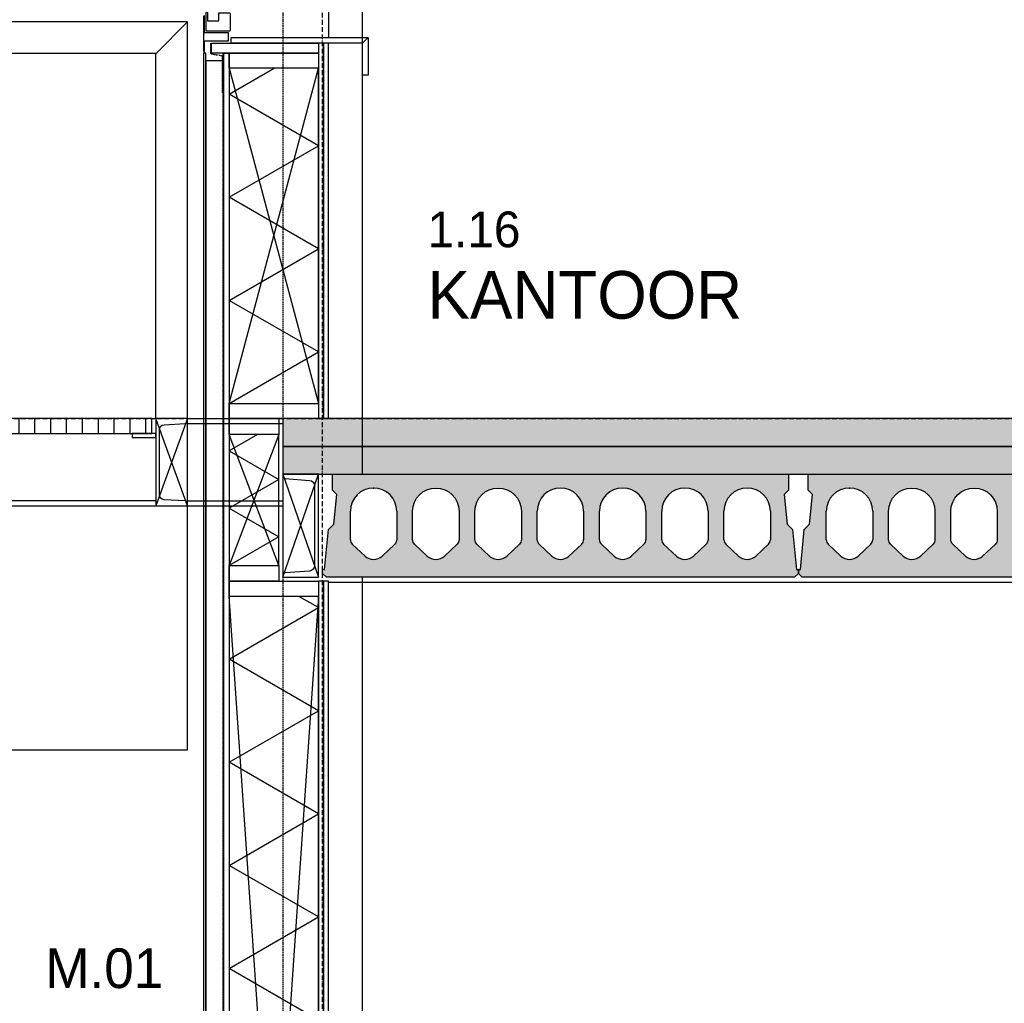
# Model space of a CAD drawing. Header units: millimetres. Extents: x -297000 to 504135, y -166520 to 252050.
# Tile 340 of 416: x 71012 to 73494, y -13273 to -10795. Entities that reach past the tile are written whole.
import ezdxf

# ---------------------------------------------------------------- set-up
doc = ezdxf.new("R2010")
doc.units = ezdxf.units.MM
doc.header["$MEASUREMENT"] = 0
for name, pattern in [('ACAD_ISO10W100', [18, 12, -3, 0, -3]), ('CENTER', [50.800000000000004, 31.75, -6.349999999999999, 6.349999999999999, -6.349999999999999]), ('DASHED2', [0.375, 0.25, -0.125]), ('HIDDEN2', [4.762499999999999, 3.175, -1.5875])]:
    doc.linetypes.add(name, pattern=pattern)
doc.layers.get('Defpoints').update_dxf_attribs({"color": 6})
for name, color, linetype in [('010_T0050_T', 4, 'Continuous'), ('010_T0100_T', 4, 'Continuous'), ('040_AXPRI_B', 9, 'CENTER'), ('053_SHADE_S', 253, 'Continuous'), ('068_HATCH_H', 8, 'Continuous'), ('210_WALEX_E', 2, 'Continuous'), ('210_WALEX_G', 2, 'Continuous'), ('299_CONCR_G', 3, 'Continuous'), ('299_CONCR_H', 251, 'Continuous'), ('299_STEEL_G', 3, 'Continuous'), ('299_STEEL_H', 8, 'Continuous'), ('310_WINDO_E', 1, 'Continuous'), ('340_BALUS_E', 8, 'Continuous'), ('340_BALUS_G', 2, 'Continuous'), ('410_WAFEX_G', 1, 'Continuous'), ('420_WAFIN_G', 1, 'Continuous'), ('450_CEIFI_G', 2, 'Continuous')]:
    doc.layers.add(name, color=color, linetype=linetype)
doc.styles.add('VMX 2 MEDIUM 100', font='unvr55w.TTF', dxfattribs={"height": 200})
doc.styles.add('VMX 2 MEDIUM 50', font='unvr55w.TTF', dxfattribs={"height": 100})

# ---------------------------------------------------------------- blocks, each defined once
blk = doc.blocks.new('GRID02')
at = {"layer": '040_AXPRI_B', "linetype": 'ACAD_ISO10W100'}
blk.add_line((-2.231390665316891e-06, -2483.903999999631), (-2.183020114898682e-06, 11470.78071810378), dxfattribs=at)
blk.add_lwpolyline([(-4000, 3800), (27199.99999785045, 3800)], dxfattribs=at)
blk = doc.blocks.new('UNP260')
at = {"layer": '299_STEEL_G'}
blk.add_lwpolyline([(44.99999676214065, -129.9999906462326), (44.99999676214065, 130.0000093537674), (-45.00000323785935, 130.0000093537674), (-45.00000323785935, 126.0623736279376, 0.3910205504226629), (-38.55821979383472, 119.0846666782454), (22.11642987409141, 114.230694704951, -0.3910205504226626), (34.99999676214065, 100.2752808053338), (34.99999676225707, -100.275262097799, -0.3910205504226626), (22.11642987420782, -114.2306759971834), (-38.55821979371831, -119.0846479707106, 0.3910205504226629), (-45.00000323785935, -126.0623549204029), (-45.00000323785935, -129.9999906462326)], format="xyb", close=True, dxfattribs=at)
at = {"layer": 'Defpoints'}
for points in [[(-45.00000323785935, 130.0000093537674), (44.99999676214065, -129.9999906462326)], [(-44.99999028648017, -129.9999906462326), (44.99999676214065, 130.0000093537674)]]:
    blk.add_lwpolyline(points, dxfattribs=at)
blk.add_lwpolyline([(44.99999676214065, 130.0000093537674), (-44.99999028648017, 130.0000093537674), (-44.99999028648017, -129.9999906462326), (44.99999676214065, -129.9999906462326)], close=True, dxfattribs=at)
blk = doc.blocks.new('KANAALPLAAT260')
at = {"layer": '299_CONCR_H'}
h = blk.add_hatch(color=256, dxfattribs=at)
h.paths.add_polyline_path([(5.049627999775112, 120.4962809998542), (18.44946200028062, 133.8961149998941), (25.96350099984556, 209.0364990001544), (15, 220), (15, 260), (1165, 260), (1165, 220), (1154.036499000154, 209.0364990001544), (1161.550537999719, 133.8961149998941), (1174.950372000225, 120.4962809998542), (1185, 20), (1190, 20), (1190, 10), (1180, 0), (0, 0), (-10, 10), (-10, 20), (-5, 20)])
edge = h.paths.add_edge_path(flags=16)
edge.add_arc((119, 76.68257113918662), 31.68257478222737, 226.8415831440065, 313.1584168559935)
edge.add_line((140.6714472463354, 53.57123368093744), (172.760268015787, 83.66084609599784))
edge.add_arc((162.5, 94.60282490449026), 15, 313.1584168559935, 360)
edge.add_line((177.5, 94.60282490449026), (177.5, 166.5))
edge.add_arc((119, 166.5), 58.5, 0, 180)
edge.add_line((60.5, 166.5), (60.5, 94.60282490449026))
edge.add_arc((75.5, 94.60282490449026), 14.99999999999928, 180, 226.8415831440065)
edge.add_line((65.239731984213, 83.66084609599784), (97.32855275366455, 53.57123368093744))
edge = h.paths.add_edge_path(flags=16)
edge.add_line((254.3285527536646, 53.57123368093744), (222.239731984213, 83.66084609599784))
edge.add_arc((232.5, 94.60282490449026), 14.99999999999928, 180, 226.8415831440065, ccw=False)
edge.add_line((217.5, 94.60282490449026), (217.5, 166.5))
edge.add_arc((276, 166.5), 58.5, 0, 180, ccw=False)
edge.add_line((334.5, 166.5), (334.5, 94.60282490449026))
edge.add_arc((319.5, 94.60282490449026), 15, -46.841583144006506, 0, ccw=False)
edge.add_line((329.760268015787, 83.66084609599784), (297.6714472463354, 53.57123368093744))
edge.add_arc((276, 76.68257113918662), 31.68257478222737, 226.8415831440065, 313.1584168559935, ccw=False)
edge = h.paths.add_edge_path(flags=16)
edge.add_arc((389.5, 94.60282490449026), 14.99999999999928, 180, 226.8415831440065)
edge.add_line((379.239731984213, 83.66084609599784), (411.3285527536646, 53.57123368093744))
edge.add_arc((433, 76.68257113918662), 31.68257478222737, 226.8415831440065, 313.1584168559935)
edge.add_line((454.6714472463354, 53.57123368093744), (486.760268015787, 83.66084609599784))
edge.add_arc((476.5, 94.60282490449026), 15, 313.1584168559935, 360)
edge.add_line((491.5, 94.60282490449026), (491.5, 166.5))
edge.add_arc((433, 166.5), 58.5, 0, 180)
edge.add_line((374.5, 166.5), (374.5, 94.60282490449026))
edge = h.paths.add_edge_path(flags=16)
edge.add_arc((590, 76.68257113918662), 31.68257478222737, 226.8415831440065, 313.1584168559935)
edge.add_line((611.6714472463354, 53.57123368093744), (643.760268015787, 83.66084609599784))
edge.add_arc((633.5, 94.60282490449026), 15, 313.1584168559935, 360)
edge.add_line((648.5, 94.60282490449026), (648.5, 166.5))
edge.add_arc((590, 166.5), 58.5, 0, 180)
edge.add_line((531.5, 166.5), (531.5, 94.60282490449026))
edge.add_arc((546.5, 94.60282490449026), 14.99999999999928, 180, 226.8415831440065)
edge.add_line((536.239731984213, 83.66084609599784), (568.3285527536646, 53.57123368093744))
edge = h.paths.add_edge_path(flags=16)
edge.add_line((725.3285527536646, 53.57123368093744), (693.239731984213, 83.66084609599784))
edge.add_arc((703.5, 94.60282490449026), 14.99999999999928, 180, 226.8415831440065, ccw=False)
edge.add_line((688.5, 94.60282490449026), (688.5, 166.5))
edge.add_arc((747, 166.5), 58.5, 0, 180, ccw=False)
edge.add_line((805.5, 166.5), (805.5, 94.60282490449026))
edge.add_arc((790.5, 94.60282490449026), 15, -46.841583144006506, 0, ccw=False)
edge.add_line((800.760268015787, 83.66084609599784), (768.6714472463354, 53.57123368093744))
edge.add_arc((747, 76.68257113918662), 31.68257478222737, 226.8415831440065, 313.1584168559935, ccw=False)
edge = h.paths.add_edge_path(flags=16)
edge.add_arc((860.5, 94.60282490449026), 14.99999999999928, 180, 226.8415831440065)
edge.add_line((850.239731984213, 83.66084609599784), (882.3285527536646, 53.57123368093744))
edge.add_arc((904, 76.68257113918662), 31.68257478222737, 226.8415831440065, 313.1584168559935)
edge.add_line((925.6714472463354, 53.57123368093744), (957.760268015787, 83.66084609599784))
edge.add_arc((947.5, 94.60282490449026), 15, 313.1584168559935, 360)
edge.add_line((962.5, 94.60282490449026), (962.5, 166.5))
edge.add_arc((904, 166.5), 58.5, 0, 180)
edge.add_line((845.5, 166.5), (845.5, 94.60282490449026))
edge = h.paths.add_edge_path(flags=16)
edge.add_line((1002.5, 94.60282490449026), (1002.5, 166.5))
edge.add_arc((1061, 166.5), 58.5, 0, 180, ccw=False)
edge.add_line((1119.5, 166.5), (1119.5, 94.60282490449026))
edge.add_arc((1104.5, 94.60282490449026), 15, -46.841583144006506, 0, ccw=False)
edge.add_line((1114.760268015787, 83.66084609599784), (1082.671447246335, 53.57123368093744))
edge.add_arc((1061, 76.68257113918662), 31.68257478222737, 226.8415831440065, 313.1584168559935, ccw=False)
edge.add_line((1039.328552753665, 53.57123368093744), (1007.239731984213, 83.66084609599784))
edge.add_arc((1017.5, 94.60282490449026), 14.99999999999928, 180, 226.8415831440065, ccw=False)
at = {"layer": '299_CONCR_G'}
for p, q in [((60.5, 94.60282490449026), (60.5, 166.5)), ((177.5, 166.5), (177.5, 94.60282490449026)), ((531.5, 94.60282490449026), (531.5, 166.5)), ((648.5, 166.5), (648.5, 94.60282490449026)), ((688.5, 94.60282490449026), (688.5, 166.5)), ((805.5, 166.5), (805.5, 94.60282490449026)), ((845.5, 94.60282490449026), (845.5, 166.5)), ((962.5, 166.5), (962.5, 94.60282490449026)), ((1002.5, 94.60282490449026), (1002.5, 166.5)), ((1119.5, 166.5), (1119.5, 94.60282490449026)), ((97.32855275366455, 53.57123368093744), (65.239731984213, 83.66084609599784)), ((254.3285527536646, 53.57123368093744), (222.239731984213, 83.66084609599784)), ((329.760268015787, 83.66084609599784), (297.6714472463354, 53.57123368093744)), ((411.3285527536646, 53.57123368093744), (379.239731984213, 83.66084609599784)), ((486.760268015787, 83.66084609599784), (454.6714472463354, 53.57123368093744)), ((568.3285527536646, 53.57123368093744), (536.239731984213, 83.66084609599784)), ((643.760268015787, 83.66084609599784), (611.6714472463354, 53.57123368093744)), ((725.3285527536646, 53.57123368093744), (693.239731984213, 83.66084609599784)), ((800.760268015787, 83.66084609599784), (768.6714472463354, 53.57123368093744)), ((882.3285527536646, 53.57123368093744), (850.239731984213, 83.66084609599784)), ((957.760268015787, 83.66084609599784), (925.6714472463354, 53.57123368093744)), ((1039.328552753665, 53.57123368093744), (1007.239731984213, 83.66084609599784)), ((1114.760268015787, 83.66084609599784), (1082.671447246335, 53.57123368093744))]:
    blk.add_line(p, q, dxfattribs=at)
blk.add_lwpolyline([(1161.550537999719, 133.8961149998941), (1174.950372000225, 120.4962809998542), (1185, 20), (1190, 20), (1190, 10), (1180, 0), (0, 0), (-10, 10), (-10, 20), (-5, 20), (5.049627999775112, 120.4962809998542), (18.44946200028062, 133.8961149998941), (25.96350099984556, 209.0364990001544), (15, 220), (15, 260), (1165, 260), (1165, 220), (1154.036499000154, 209.0364990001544)], close=True, dxfattribs=at)
for points in [[(222.2397319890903, 83.6608460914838, -0.2072792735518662), (217.5, 94.60282490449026), (217.5, 166.5, -0.9999999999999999), (334.5, 166.5), (334.5, 94.60282490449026, -0.2072792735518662), (329.7602680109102, 83.66084609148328)], [(379.2397319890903, 83.6608460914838, -0.2072792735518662), (374.5, 94.60282490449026), (374.5, 166.5, -0.9999999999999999), (491.5, 166.5), (491.5, 94.60282490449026, -0.2072792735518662), (486.7602680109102, 83.66084609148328)]]:
    blk.add_lwpolyline(points, format="xyb", dxfattribs=at)
blk.add_lwpolyline([(172.760268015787, 83.66084609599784), (140.6714472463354, 53.57123368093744)], dxfattribs=at)
for centre, radius, start, end in [((119, 166.5), 58.5, 0, 180), ((590, 166.5), 58.5, 0, 180), ((747, 166.5), 58.5, 0, 180), ((904, 166.5), 58.5, 0, 180), ((1061, 166.5), 58.5, 0, 180), ((75.5, 94.60282490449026), 14.99999999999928, 180, 226.8415831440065), ((162.5, 94.60282490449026), 15, 313.1584168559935, 0), ((546.5, 94.60282490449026), 14.99999999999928, 180, 226.8415831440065), ((633.5, 94.60282490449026), 15, 313.1584168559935, 0), ((703.5, 94.60282490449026), 14.99999999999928, 180, 226.8415831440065), ((790.5, 94.60282490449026), 15, 313.1584168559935, 0), ((860.5, 94.60282490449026), 14.99999999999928, 180, 226.8415831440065), ((947.5, 94.60282490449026), 15, 313.1584168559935, 0), ((1017.5, 94.60282490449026), 14.99999999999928, 180, 226.8415831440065), ((1104.5, 94.60282490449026), 15, 313.1584168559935, 0), ((119, 76.68257113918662), 31.68257478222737, 226.8415831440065, 313.1584168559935), ((276, 76.68257113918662), 31.68257478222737, 226.8415831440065, 313.1584168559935), ((433, 76.68257113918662), 31.68257478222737, 226.8415831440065, 313.1584168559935), ((590, 76.68257113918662), 31.68257478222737, 226.8415831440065, 313.1584168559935), ((747, 76.68257113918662), 31.68257478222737, 226.8415831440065, 313.1584168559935), ((904, 76.68257113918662), 31.68257478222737, 226.8415831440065, 313.1584168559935), ((1061, 76.68257113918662), 31.68257478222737, 226.8415831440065, 313.1584168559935)]:
    blk.add_arc(centre, radius, start, end, dxfattribs=at)
at = {"layer": '299_CONCR_G', "linetype": 'ByBlock'}
blk.add_point((119.0456621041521, 224.9999821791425), dxfattribs=at)
blk = doc.blocks.new('UNP220')
at = {"layer": '299_STEEL_G'}
blk.add_lwpolyline([(-31, 82.14683538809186), (-31, 82.14683538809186, -0.3984524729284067), (-19.17604454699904, 94.62854055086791), (33.85154316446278, 97.50066507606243, 0.3984524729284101), (40, 103.9911517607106), (40, 110.0001666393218), (-40, 110.0001666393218), (-40, 110.0001666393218), (-40, -109.9998333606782), (40, -109.9998333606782), (40, -103.990818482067, 0.3984524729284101), (33.85154316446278, -97.50033179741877), (-19.17604454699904, -94.62820727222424, -0.3984524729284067), (-31, -82.14650210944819)], format="xyb", close=True, dxfattribs=at)
at = {"layer": 'Defpoints'}
for points in [[(40, 110.0036625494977), (-40, -109.9998333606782)], [(40, -110.0001666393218), (-40, 110.0001666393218)]]:
    blk.add_lwpolyline(points, dxfattribs=at)
blk.add_lwpolyline([(-40, -109.9998333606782), (40, -109.9998333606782), (40, 110.0001666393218), (-40, 110.0001666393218)], close=True, dxfattribs=at)
blk = doc.blocks.new('1006_X-03.03')
at = {"layer": '053_SHADE_S'}
h = blk.add_hatch(color=256, dxfattribs=at)
h.paths.add_polyline_path([(-100.0000022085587, 3730), (8105.011197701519, 3729.999962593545), (8105.011004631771, 3800), (-100.0000022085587, 3800)])
h.paths.add_polyline_path([(-100.0000022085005, 3660), (8104.999997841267, 3659.999962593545), (8105.011197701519, 3729.999962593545), (-100.0000022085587, 3730)])
h.paths.add_polyline_path([(15080.00011521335, 3659.999999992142), (23299.98879800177, 3659.999962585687), (23299.99999786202, 3729.999962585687), (15080.00011521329, 3729.999999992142)])
h.paths.add_polyline_path([(15080.00011521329, 3729.999999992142), (23299.99999786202, 3729.999962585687), (23299.99980479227, 3799.999999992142), (15080.00011521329, 3799.999999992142)])
at = {"layer": '068_HATCH_H'}
h = blk.add_hatch(dxfattribs=at)
h.set_pattern_fill('AR-CONC', color=256, scale=10, style=0)
h.set_pattern_definition([(49.99999999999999, (-71775.00000211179, 15600.00000125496), (71.72601826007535, -6.275213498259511), [7.5, -82.5]), (355, (-71775.00000211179, 15600.00000125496), (-13.8751333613, 75.21921337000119), [6, -66]), (100.4514, (-71769.02283411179, 15599.47706725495), (57.85093817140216, 68.94395420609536), [6.374019, -70.11421119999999]), (46.18420000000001, (-71775.00000211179, 15620.00000125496), (106.7241048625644, -16.55190143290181), [11.25, -123.75]), (96.6356, (-71766.1063276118, 15618.62067055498), (93.46627055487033, 97.41178709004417), [9.561028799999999, -105.1713]), (351.1842, (-71775.00000211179, 15620.00000125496), (93.46619451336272, 97.41186009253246), [9, -99]), (21, (-71765.00000211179, 15615.00000125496), (59.69070521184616, -40.26188906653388), [7.5, -82.5]), (326.0000000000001, (-71765.00000211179, 15615.00000125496), (24.33153319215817, 72.5150045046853), [6, -66]), (71.4514, (-71760.02577881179, 15611.64484065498), (84.02226285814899, 32.25304967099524), [6.374019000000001, -70.1142112]), (37.50000000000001, (-71775.00000211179, 15600.00000125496), (1.215985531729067, 33.28938538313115), [0, -65.19999999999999, 0, -67, 0, -66.25]), (7.499999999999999, (-71775.00000211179, 15600.00000125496), (26.30695374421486, 39.44117118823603), [0, -38.2, 0, -63.7, 0, -25.25]), (327.5, (-71797.30000211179, 15600.00000125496), (53.38224361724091, -2.25548717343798), [0, -25, 0, -78, 0, -103.5]), (317.5, (-71807.30000211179, 15600.00000125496), (58.31861693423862, 10.01049823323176), [0, -32.5, 0, -51.8, 0, -73.5])])
h.paths.add_polyline_path([(-100.0000022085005, 3660), (8104.999997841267, 3659.999962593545), (8105.011197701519, 3729.999962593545), (-100.0000022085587, 3730)])
h.paths.add_polyline_path([(15080.00011521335, 3659.999999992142), (23299.98879800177, 3659.999962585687), (23299.99999786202, 3729.999962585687), (15080.00011521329, 3729.999999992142)])
at = {"layer": '340_BALUS_G'}
h = blk.add_hatch(dxfattribs=at)
h.set_pattern_fill('_USER', color=256, scale=40, angle=90, style=0, pattern_type=0)
h.set_pattern_definition([(90, (-1310.000002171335, 3762.000329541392), (-40, 2.449293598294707e-15), [])])
h.paths.add_polyline_path([(-430.000002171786, 3761.999662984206), (-430.000002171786, 3799.999662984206), (-1310.000002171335, 3800.000329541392), (-1310.000002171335, 3762.000329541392)])
at = {"layer": '068_HATCH_H'}
for points in [[(14.99998837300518, 6148.280115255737), (14.99998837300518, 4760.004943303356)], [(-234.9999886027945, 3838), (-10.00001242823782, 3967.903796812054), (-234.9999886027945, 4097.807593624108), (-9.999988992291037, 4227.711403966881), (-234.9999886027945, 4357.615214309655), (-9.999988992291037, 4487.519024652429), (-234.9999886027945, 4617.422834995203), (-121.4084449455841, 4683.004943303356)], [(-163.4232221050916, 3760), (-234.9999886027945, 3718.675134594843), (-109.9999886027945, 3646.506350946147), (-234.9999886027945, 3574.337567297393), (-109.9999886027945, 3502.168783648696), (-234.9999886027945, 3430)], [(-10.00001242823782, 2284.365008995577), (-234.9999886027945, 2414.268805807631), (-9.999988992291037, 2544.172616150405), (-234.9999886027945, 2674.076426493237), (-9.999988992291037, 2803.980236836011), (-234.9999886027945, 2933.884047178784), (-9.999988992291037, 3063.787857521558), (-235.0000022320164, 3193.691675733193), (-10.00704784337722, 3323.599571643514), (-59.19494544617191, 3352)]]:
    blk.add_lwpolyline(points, dxfattribs=at)
at = {"layer": '210_WALEX_E', "color": 1}
for points in [[(-234.9999886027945, 3838), (-9.999988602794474, 3838), (-9.999988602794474, 4683.004943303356), (-234.9999886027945, 4683.004943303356)], [(-234.9999886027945, 3430), (-109.9999886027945, 3430), (-109.9999886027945, 3760), (-234.9999886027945, 3760)], [(-235.0000022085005, 76.00030082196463), (-10.00000220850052, 76.00030082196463), (-10.00000220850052, 3352), (-235.0000022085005, 3352)]]:
    blk.add_lwpolyline(points, close=True, dxfattribs=at)
at = {"layer": '210_WALEX_E', "color": 8}
for points in [[(-234.9999886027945, 3838), (-9.999988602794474, 4683.004943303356)], [(-234.9999886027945, 4683.004943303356), (-9.999988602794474, 3838)], [(-109.9999886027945, 3760), (-234.9999886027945, 3430)], [(-109.9999886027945, 3430), (-234.9999886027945, 3760)], [(-10.00000220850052, 3352), (-235.0000022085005, 76.00030082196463)], [(-10.00000220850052, 76.00030082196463), (-235.0000022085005, 3352)]]:
    blk.add_lwpolyline(points, dxfattribs=at)
at = {"layer": '210_WALEX_G', "linetype": 'DASHED2', "ltscale": 0.5}
for points in [[(-282.0000140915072, 4746.004943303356), (-282.0000140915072, 4719.320261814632), (-252.9999886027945, 4714.320261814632), (-252.9999886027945, 4621.004943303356)], [(-250.9999886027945, 4719.004943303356), (-250.9999886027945, -188.2982099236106), (-451.9999999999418, -218.298199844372), (-451.9999999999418, -337.9996925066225)]]:
    blk.add_lwpolyline(points, dxfattribs=at)
at = {"layer": '210_WALEX_G'}
for points in [[(-280.0000140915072, 4746.004943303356), (-10.00001409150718, 4746.004943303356), (-10.00001409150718, 4721.004943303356), (-280.0000140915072, 4721.004943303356), (-280.0000140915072, 4746.004943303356)], [(-234.9999886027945, 4721.004943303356), (-234.9999886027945, 43.00030082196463), (-248.9999886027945, 43.00030082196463), (-248.9999886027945, 4721.004943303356), (-234.9999886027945, 4721.004943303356)], [(-234.9999886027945, 3760), (-234.9999886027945, 3800), (-109.9999886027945, 3800), (-109.9999886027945, 3760), (-234.9999886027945, 3760)], [(-234.9999886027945, 3390), (-234.9999886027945, 3430), (-109.9999886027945, 3430), (-109.9999886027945, 3390), (-234.9999886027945, 3390)]]:
    blk.add_lwpolyline(points, dxfattribs=at)
for points in [[(-234.9999886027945, 4721.004943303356), (-9.999988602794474, 4721.004943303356), (-9.999988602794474, 4683.004943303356), (-234.9999886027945, 4683.004943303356)], [(-234.9999886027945, 3838), (-9.999988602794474, 3838), (-9.999988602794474, 3800), (-234.9999886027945, 3800)], [(-235.0000022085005, 3390), (-10.00000220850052, 3390), (-10.00000220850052, 3352), (-235.0000022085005, 3352)]]:
    blk.add_lwpolyline(points, close=True, dxfattribs=at)
at = {"layer": '210_WALEX_G', "color": 8}
blk.add_lwpolyline([(-294.0000021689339, 43.00030082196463), (-248.9999886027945, 43.00030082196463), (-248.9999886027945, 4701.004943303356), (-294.0000021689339, 4701.004943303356)], close=True, dxfattribs=at)
at = {"layer": '299_CONCR_G'}
for points in [[(-100.0000022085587, 3730), (8105.011197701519, 3729.999962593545), (8105.011004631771, 3800), (-100.0000022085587, 3800)], [(-100.0000022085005, 3660), (8104.999997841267, 3659.999962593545), (8105.011197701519, 3729.999962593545), (-100.0000022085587, 3730)]]:
    blk.add_lwpolyline(points, close=True, dxfattribs=at)
at = {"layer": '299_STEEL_G'}
blk.add_lwpolyline([(-420.0000021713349, 3762.000337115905), (-480.0000021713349, 3762.000337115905), (-480.0000021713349, 3752.000337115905), (-420.0000021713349, 3752.000337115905), (-420.0000021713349, 3762.000337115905)], dxfattribs=at)
at = {"layer": '299_STEEL_H', "linetype": 'HIDDEN2'}
for points in [[(-99.99999838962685, 7979.280115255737), (-99.99999838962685, 3800)], [(-99.99998925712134, 3400), (-99.99999838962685, 0)]]:
    blk.add_lwpolyline(points, dxfattribs=at)
at = {"layer": '299_STEEL_H'}
for points in [[(100.0000016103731, 7979.280115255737), (100.0000016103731, 3660.000000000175)], [(100.0000016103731, 3400.000000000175), (100.0000016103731, 0)]]:
    blk.add_lwpolyline(points, dxfattribs=at)
at = {"layer": '310_WINDO_E', "color": 2}
for points in [[(-234.4999138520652, 4776.117129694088), (-292.9999141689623, 4776.117117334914), (-292.9999141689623, 4823.227117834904, -0.414213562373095), (-291.4999141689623, 4824.727117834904), (-291.4999141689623, 4824.727117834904, -0.414213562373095), (-289.9999141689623, 4823.227117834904), (-289.9999141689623, 4802.227117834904), (-260.9999140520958, 4802.227117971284), (-260.9999140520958, 4822.227117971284), (-234.4999141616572, 4822.227117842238, -0.4142135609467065), (-232.9999141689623, 4820.727117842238), (-232.9999141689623, 4777.617129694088, -0.4142135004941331)], [(-300.0000021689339, 4813.117117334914), (-300.0000021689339, 4726.117117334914, 0.414213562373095), (-298.5000021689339, 4724.617117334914), (-298.5000021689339, 4724.617117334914, 0.414213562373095), (-297.0000021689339, 4726.117117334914), (-297.0000021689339, 4752.117117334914), (-237.0000021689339, 4752.117117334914), (-237.0000021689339, 4772.117117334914), (-296.9999141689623, 4772.117117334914), (-296.9999141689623, 4813.117117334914, 0.414213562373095), (-298.4999141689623, 4814.617117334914), (-298.5000021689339, 4814.617117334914, 0.414213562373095)]]:
    blk.add_lwpolyline(points, format="xyb", close=True, dxfattribs=at)
at = {"layer": '340_BALUS_E'}
for points in [[(-340.0000021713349, 3799.999996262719), (-340.0000021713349, 4799.999996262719), (-1328.000002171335, 4799.999996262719)], [(-420.0000021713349, 4718.927947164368), (-340.0000021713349, 4799.999996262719)], [(-420.0000021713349, 3799.999996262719), (-420.0000021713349, 4719.999996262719), (-1320.000002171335, 4719.999996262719)], [(-340.0000021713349, 3799.999996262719), (-99.99998922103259, 3799.999996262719)], [(-340.0000021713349, 3787.500827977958), (-99.99998922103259, 3787.500827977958)], [(-420.0000021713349, 3592.49916454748), (-1320.000002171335, 3592.49916454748)], [(-1320.000002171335, 3579.999996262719), (-420.0000021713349, 3579.999996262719)], [(-1320.000002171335, 2964.999996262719), (-340.0000021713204, 2964.999996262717), (-340.0000021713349, 3579.999996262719)], [(-340.0000021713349, 3592.49916454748), (-99.99998922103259, 3592.49916454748)], [(-340.0000021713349, 3579.999662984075), (-99.99998922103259, 3579.999662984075)]]:
    blk.add_lwpolyline(points, dxfattribs=at)
at = {"layer": '340_BALUS_G'}
blk.add_lwpolyline([(-430.000002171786, 3761.999662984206), (-430.000002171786, 3799.999662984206), (-1310.000002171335, 3800.000329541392), (-1310.000002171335, 3762.000329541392), (-430.000002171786, 3761.999662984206)], dxfattribs=at)
at = {"layer": '410_WAFEX_G'}
blk.add_lwpolyline([(-300.0000021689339, 20), (-294.0000021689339, 20), (-294.0000021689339, 4721.004943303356), (-300.0000021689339, 4721.004943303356), (-300.0000021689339, 20)], dxfattribs=at)
at = {"layer": '420_WAFIN_G'}
for points in [[(-230.0000140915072, 4746.004943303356), (-230.0000140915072, 4760.004943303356), (114.9999859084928, 4760.004943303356), (100.9999859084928, 4746.004943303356), (-230.0000140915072, 4746.004943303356)], [(2.492929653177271, 3799.999649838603), (2.492952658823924, 4746.004943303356), (-10.00704734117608, 4746.004943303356), (-10.00707298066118, 3799.999651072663), (2.492929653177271, 3799.999651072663)], [(14.99292965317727, 3799.9996486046), (14.99292965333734, 4746.004943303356), (2.492929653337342, 4746.004943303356), (2.492927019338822, 3799.999649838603), (14.99292965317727, 3799.999649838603)], [(114.9999859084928, 4760.004943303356), (114.9999859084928, 4665.004943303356), (100.9999859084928, 4665.004943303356), (100.9999859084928, 4746.004943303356), (114.9999859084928, 4760.004943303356)], [(2.492929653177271, -4.933943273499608e-05), (2.492952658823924, 3390), (-10.00704734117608, 3390), (-10.00707298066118, -4.810537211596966e-05), (2.492929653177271, -4.810537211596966e-05)], [(14.99292965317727, -5.057343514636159e-05), (14.99292965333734, 3390), (2.492929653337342, 3390), (2.492927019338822, -4.933943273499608e-05), (14.99292965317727, -4.933943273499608e-05)]]:
    blk.add_lwpolyline(points, dxfattribs=at)
at = {"layer": '450_CEIFI_G'}
blk.add_lwpolyline([(14.99292965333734, 3387.500000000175), (5822.000007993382, 3387.500000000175)], dxfattribs=at)
for name, p in [('GRID02', (0, 0)), ('UNP220', (-380.0000021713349, 3689.999829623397)), ('UNP260', (-54.99999897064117, 3529.999990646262)), ('KANAALPLAAT260', (9.999997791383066, 3400.000000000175)), ('KANAALPLAAT260', (1209.999997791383, 3400.000000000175))]:
    blk.add_blockref(name, p)

msp = doc.modelspace()

# ---------------------------------------------------------------- block references
msp.add_blockref('1006_X-03.03', (71774.99999988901, -15600.00000125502))

# ---------------------------------------------------------------- texts
at = {"layer": '010_T0050_T', "insert": (72039.99293176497, -11550.00035265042), "char_height": 120, "attachment_point": 7, "style": 'VMX 2 MEDIUM 50'}
msp.add_mtext('{\\H0.75x;1.16\\P}KANTOOR{\\H0.75x; }', dxfattribs=at)
at = {"layer": '010_T0100_T', "insert": (71224.99999997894, -13185.73118751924), "char_height": 100, "attachment_point": 5, "style": 'VMX 2 MEDIUM 100'}
msp.add_mtext('M.01', dxfattribs=at)

doc.saveas('drawing.dxf')
